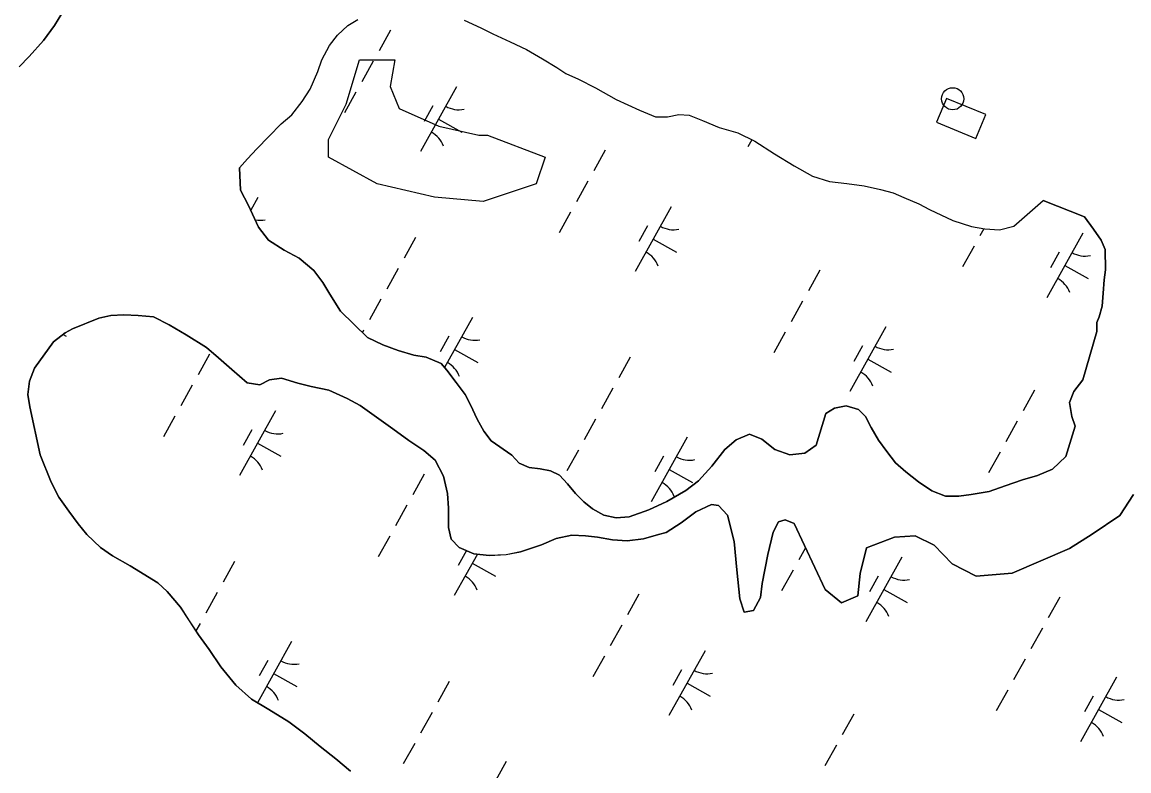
# Model space of a CAD drawing. Extents: x 3923531 to 3943530, y 207391 to 229799.
# Drawn here: x 3931730 to 3932478, y 217256 to 217762 of the extents above; entities that cross this region are included whole.
import ezdxf

# ---------------------------------------------------------------- set-up
doc = ezdxf.new("R2010")
doc.units = 0
for name, color, linetype in [('V-CHAN-DOCK', 7, 'Continuous'), ('V-DOMW-TANK', 7, 'Continuous'), ('V-SITE-VEGE', 7, 'Continuous'), ('V-TOPO-SHOR', 7, 'Continuous'), ('V-WETL-SWMP', 7, 'Continuous')]:
    doc.layers.add(name, color=color, linetype=linetype)

msp = doc.modelspace()

# ---------------------------------------------------------------- linework, layer by layer
at = {"layer": 'V-CHAN-DOCK'}
msp.add_lwpolyline([(3932381.57, 217699.64), (3932355.01, 217710.57), (3932348.38, 217694.46), (3932374.94, 217683.53)], close=True, dxfattribs=at)
at = {"layer": 'V-DOMW-TANK'}
msp.add_circle((3932359.29, 217710.3), 7.5, dxfattribs=at)
at = {"layer": 'V-SITE-VEGE'}
msp.add_lwpolyline([(3932038.72, 217685.71), (3932044.7, 217685.71), (3932083.6, 217670.74), (3932077.62, 217652.78), (3932041.71, 217640.8), (3932008.8, 217643.79), (3931969.9, 217652.78), (3931936.99, 217670.74), (3931936.99, 217682.71), (3931948.96, 217706.66), (3931957.94, 217736.6), (3931981.87, 217736.6), (3931978.88, 217718.64), (3931984.87, 217703.67), (3932011.79, 217691.69)], close=True, dxfattribs=at)
at = {"layer": 'V-TOPO-SHOR'}
for points in [[(3931727.81, 217731.83), (3931734.61, 217738.89), (3931744.41, 217749.66), (3931751.84, 217759.88), (3931756.67, 217767.94)], [(3931876.85, 217663.71), (3931882.25, 217669.79), (3931888.65, 217676.45), (3931896.65, 217684.87), (3931905.05, 217693.29), (3931912.23, 217699.55), (3931919.25, 217708.38), (3931924.68, 217716.83), (3931929.75, 217728.84), (3931932.6, 217736.73), (3931937.64, 217746.37), (3931943.06, 217753.24), (3931950.25, 217759.89), (3931956.82, 217763.98)], [(3932028.82, 217763.43), (3932040.05, 217758.17), (3932048.12, 217754.13), (3932059.93, 217748.86), (3932070.96, 217743.61), (3932081.77, 217737.36), (3932091.4, 217731.52), (3932097.69, 217727.5), (3932106.16, 217723.46), (3932117.57, 217717.8), (3932131.54, 217709.74), (3932147.48, 217702.65), (3932158.32, 217698.19), (3932166.43, 217698.11), (3932173.96, 217699.61), (3932181.08, 217699.14), (3932189.95, 217695.68), (3932201.37, 217690.82), (3932214, 217687.33), (3932225.41, 217681.67), (3932238.78, 217673.02), (3932252.14, 217664.97), (3932264.54, 217657.92), (3932275.97, 217654.44), (3932287.63, 217652.93), (3932299.29, 217651.43), (3932310.34, 217648.94), (3932319.02, 217646.67), (3932326.11, 217643.63), (3932336.35, 217639.17), (3932343.63, 217635.54), (3932359.38, 217628.05), (3932372, 217623.97), (3932380.89, 217622.29), (3932390.97, 217621.6), (3932400.69, 217624.07), (3932420.56, 217641.52)], [(3931876.85, 217663.71), (3931877.48, 217648.61), (3931882.96, 217638.15), (3931889.81, 217623.49), (3931896.52, 217614.82), (3931907.04, 217607.91), (3931917.19, 217602.61), (3931927.1, 217594.31), (3931933.21, 217586.05), (3931937.93, 217578.2), (3931945.21, 217566.73), (3931963.42, 217548.94), (3931973.77, 217543.84), (3931984.12, 217540.13), (3931994.69, 217537.02), (3932003.07, 217535.54), (3932013.22, 217531.24), (3932017.17, 217526.8), (3932023.49, 217518.53), (3932029.4, 217510.27), (3932033.13, 217503.43), (3932037.63, 217493.79), (3932042.14, 217485.55), (3932047.07, 217479.1), (3932061.17, 217469.36), (3932066.11, 217463.9), (3932072.88, 217461.04), (3932080.27, 217460.16), (3932087.25, 217458.69), (3932093.42, 217455.82), (3932098.76, 217449.97), (3932104.09, 217443.32), (3932109.83, 217437.86), (3932115.58, 217433), (3932123.33, 217428.72), (3932131.71, 217427.04), (3932140.32, 217427.74), (3932153.76, 217432.41), (3932165.82, 217438.08), (3932178.69, 217445.34), (3932187.35, 217452.05), (3932196.45, 217461.96), (3932205.17, 217473.06), (3932212.83, 217479.78), (3932221.87, 217483.49), (3932230.23, 217480.2), (3932238.96, 217473.11), (3932249.12, 217469.61), (3932259.33, 217470.7), (3932266.98, 217476.02), (3932273.4, 217497.55), (3932279.24, 217501.09), (3932287.25, 217502.6), (3932295.62, 217500.12), (3932300.17, 217495.47), (3932304.1, 217488.04), (3932309.01, 217479.58), (3932314.72, 217471.73), (3932320.64, 217464.07), (3932327.58, 217458), (3932336.1, 217451.31), (3932345.24, 217445.22), (3932354.4, 217441.53), (3932363.4, 217441.63), (3932371.81, 217442.74), (3932384.02, 217444.82), (3932394.66, 217448.51), (3932406.5, 217452.58), (3932416.53, 217455.48), (3932426.77, 217459.97), (3932435.85, 217468.47), (3932442.07, 217489.01), (3932439.73, 217495.43), (3932438.23, 217505.04), (3932441.11, 217512.41), (3932447.19, 217520.34), (3932456.73, 217553.04), (3932456.79, 217559.03), (3932458.23, 217562.82), (3932460.3, 217570.19), (3932460.99, 217578.78), (3932461.69, 217587.98), (3932462.56, 217594.56), (3932462.3, 217608.36), (3932459.76, 217614.79), (3932454.44, 217622.24), (3932448.33, 217630.5), (3932420.56, 217641.52)], [(3931763.85, 217554.68), (3931781.67, 217561.88), (3931789.89, 217563.79), (3931798.69, 217564.3), (3931808.28, 217563.8), (3931818.67, 217562.89), (3931829.21, 217557.38), (3931840.74, 217550.67), (3931854.65, 217542.12), (3931862.57, 217535.04), (3931871.69, 217527.15), (3931881.99, 217518.25), (3931890.58, 217516.96), (3931897.21, 217520.29), (3931905.22, 217521.41), (3931916.38, 217518.09), (3931925.35, 217515.8), (3931937.33, 217513.28), (3931949.66, 217507.55), (3931958.41, 217502.86), (3931980.64, 217487.24), (3931991.36, 217479.33), (3932001.48, 217472.43), (3932009.22, 217465.95), (3932014.9, 217455.09), (3932017.58, 217443.47), (3932018.28, 217433.46), (3932018.34, 217420.46), (3932020.06, 217412.65), (3932025.4, 217406.99), (3932035.35, 217402.69), (3932045.74, 217401.58), (3932057.34, 217402.07), (3932066.96, 217403.96), (3932081.2, 217408.61), (3932091.04, 217412.91), (3932101.66, 217415.2), (3932110.86, 217414.91), (3932119.05, 217413.82), (3932129.22, 217412.12), (3932139.01, 217411.42), (3932150.23, 217412.7), (3932160.25, 217415.6), (3932165.47, 217417.14), (3932175.53, 217423.64), (3932185.6, 217430.93), (3932196.05, 217436.02), (3932200.85, 217435.37), (3932206.98, 217428.71), (3932211.39, 217410.87), (3932213.19, 217391.85), (3932215.39, 217372.24), (3932218.29, 217363.21), (3932224.5, 217364.34), (3932229.19, 217373.09), (3932230.29, 217382.48), (3932234.29, 217402.23), (3932237.85, 217417.19), (3932241.52, 217424.35), (3932245.93, 217425.71), (3932252.11, 217423.24), (3932272.98, 217378.49), (3932284.06, 217369.48), (3932295.04, 217374.19), (3932296.72, 217389.42), (3932300.97, 217406.66), (3932319.85, 217413.83), (3932333.84, 217414.71), (3932346.73, 217408.47), (3932358.8, 217395.9), (3932375.24, 217387.59), (3932399.4, 217389.63), (3932438.28, 217406.32), (3932453.57, 217415.96), (3932472.3, 217428.56), (3932481.64, 217442.66)], [(3931951.89, 217255.78), (3931942.08, 217263.99), (3931931.48, 217272.41), (3931921.09, 217280.83), (3931910.29, 217289.05), (3931896.73, 217297.3), (3931884.93, 217304.35), (3931874.34, 217313.76), (3931864.18, 217326.13), (3931856.39, 217337.88), (3931849.18, 217347.85), (3931842.95, 217357.41), (3931836.91, 217366.57), (3931827.91, 217377.15), (3931821.65, 217382.95), (3931802.97, 217394.62), (3931790.97, 217401.27), (3931782.92, 217406.89), (3931773.55, 217415.73), (3931767.85, 217422.99), (3931761.41, 217431.57), (3931754.67, 217440.93), (3931749.51, 217451.12), (3931741.98, 217469.51), (3931735.04, 217502.03), (3931733.7, 217510.43), (3931734.79, 217519.44), (3931738.32, 217528.27), (3931750.96, 217545.86), (3931758.86, 217551.95), (3931763.85, 217554.68)]]:
    msp.add_lwpolyline(points, dxfattribs=at)
at = {"layer": 'V-WETL-SWMP'}
for p, q in [((3931756.67, 217767.94), (3931751.84, 217759.88)), ((3931751.84, 217759.88), (3931744.41, 217749.66)), ((3931979.03, 217756.66), (3931971.23, 217742.69)), ((3931744.41, 217749.66), (3931734.61, 217738.89)), ((3931734.61, 217738.89), (3931727.81, 217731.83)), ((3931967.33, 217735.71), (3931959.52, 217721.74)), ((3931955.62, 217714.75), (3931947.82, 217700.79)), ((3932023.71, 217718.29), (3931999.32, 217674.64)), ((3932007.71, 217705.47), (3932001.86, 217694.99)), ((3932011.52, 217696.47), (3932027.23, 217687.69)), ((3932223.4, 217682.66), (3932220.66, 217677.75)), ((3932124.25, 217675.53), (3932116.44, 217661.57)), ((3932112.54, 217654.58), (3932104.74, 217640.61)), ((3931889.3, 217643.65), (3931884.45, 217634.96)), ((3932168.92, 217637.17), (3932144.54, 217593.52)), ((3932100.84, 217633.63), (3932093.03, 217619.66)), ((3932152.92, 217624.34), (3932147.07, 217613.87)), ((3932380.27, 217622.41), (3932377.57, 217617.58)), ((3931995.97, 217616.61), (3931988.16, 217602.65)), ((3932156.73, 217615.34), (3932172.45, 217606.56)), ((3932447.34, 217619.36), (3932422.95, 217575.71)), ((3932373.67, 217610.59), (3932365.87, 217596.63)), ((3932431.34, 217606.53), (3932425.48, 217596.06)), ((3931984.26, 217595.66), (3931976.46, 217581.69)), ((3932269.46, 217594.41), (3932261.66, 217580.44)), ((3932435.15, 217597.53), (3932450.86, 217588.75)), ((3931972.56, 217574.71), (3931964.75, 217560.74)), ((3932257.75, 217573.46), (3932249.95, 217559.49)), ((3931789.89, 217563.79), (3931781.67, 217561.87)), ((3931798.69, 217564.3), (3931789.89, 217563.79)), ((3931808.28, 217563.8), (3931798.69, 217564.3)), ((3931818.67, 217562.89), (3931808.28, 217563.8)), ((3931829.21, 217557.38), (3931818.67, 217562.89)), ((3932034.52, 217562.52), (3932015.57, 217528.6)), ((3931763.85, 217554.68), (3931758.86, 217551.95)), ((3931781.67, 217561.87), (3931763.85, 217554.68)), ((3931840.74, 217550.67), (3931829.21, 217557.38)), ((3932314.14, 217556.04), (3932289.75, 217512.39)), ((3931758.86, 217551.95), (3931750.97, 217545.86)), ((3931757.51, 217550.91), (3931759.63, 217549.73)), ((3931854.65, 217542.12), (3931840.74, 217550.67)), ((3931960.85, 217553.76), (3931960.02, 217552.26)), ((3932018.52, 217549.7), (3932012.66, 217539.22)), ((3932246.05, 217552.51), (3932238.25, 217538.54)), ((3931750.97, 217545.86), (3931738.32, 217528.27)), ((3931862.57, 217535.04), (3931854.65, 217542.12)), ((3932022.33, 217540.7), (3932038.04, 217531.92)), ((3932298.14, 217543.22), (3932292.28, 217532.74)), ((3931856.64, 217537.57), (3931848.84, 217523.61)), ((3931871.69, 217527.15), (3931862.57, 217535.04)), ((3932141.18, 217535.49), (3932133.38, 217521.52)), ((3932301.94, 217534.22), (3932317.66, 217525.44)), ((3931738.32, 217528.27), (3931734.79, 217519.44)), ((3931881.99, 217518.25), (3931871.69, 217527.15)), ((3931734.79, 217519.44), (3931733.7, 217510.43)), ((3931890.58, 217516.96), (3931881.99, 217518.25)), ((3931897.21, 217520.29), (3931890.58, 217516.96)), ((3931905.22, 217521.41), (3931897.21, 217520.29)), ((3931916.38, 217518.09), (3931905.22, 217521.41)), ((3931925.35, 217515.8), (3931916.38, 217518.09)), ((3931733.7, 217510.43), (3931735.04, 217502.03)), ((3931844.93, 217516.62), (3931837.13, 217502.65)), ((3931937.33, 217513.28), (3931925.35, 217515.8)), ((3931949.66, 217507.55), (3931937.33, 217513.28)), ((3932129.48, 217514.54), (3932121.67, 217500.57)), ((3932414.67, 217513.29), (3932406.87, 217499.32)), ((3931958.41, 217502.86), (3931949.66, 217507.55)), ((3931980.64, 217487.23), (3931958.41, 217502.86)), ((3931735.04, 217502.03), (3931741.98, 217469.51)), ((3931833.23, 217495.67), (3931825.43, 217481.7)), ((3931901.32, 217499.21), (3931876.93, 217455.56)), ((3931991.36, 217479.33), (3931980.64, 217487.23)), ((3932117.77, 217493.59), (3932109.97, 217479.62)), ((3932402.97, 217492.33), (3932395.16, 217478.37)), ((3931885.32, 217486.38), (3931879.46, 217475.91)), ((3932179.73, 217481.4), (3932155.35, 217437.75)), ((3931889.13, 217477.38), (3931904.84, 217468.6)), ((3932001.48, 217472.42), (3931991.36, 217479.33)), ((3932009.22, 217465.95), (3932001.48, 217472.42)), ((3932106.07, 217472.63), (3932098.26, 217458.67)), ((3931741.98, 217469.51), (3931749.51, 217451.12)), ((3932014.9, 217455.09), (3932009.22, 217465.95)), ((3932163.73, 217468.57), (3932157.88, 217458.1)), ((3932391.26, 217471.38), (3932383.46, 217457.41)), ((3932167.54, 217459.57), (3932183.25, 217450.79)), ((3931749.51, 217451.12), (3931754.67, 217440.93)), ((3932001.85, 217456.45), (3931994.05, 217442.48)), ((3932017.58, 217443.46), (3932014.9, 217455.09)), ((3932018.28, 217433.46), (3932017.58, 217443.46)), ((3932481.64, 217442.66), (3932472.3, 217428.56)), ((3931754.67, 217440.93), (3931761.41, 217431.57)), ((3931990.15, 217435.5), (3931982.34, 217421.53)), ((3932196.05, 217436.02), (3932185.6, 217430.93)), ((3932200.85, 217435.37), (3932196.05, 217436.02)), ((3932206.98, 217428.71), (3932200.85, 217435.37)), ((3931761.41, 217431.57), (3931767.85, 217422.99)), ((3932018.34, 217420.46), (3932018.28, 217433.46)), ((3932185.6, 217430.93), (3932175.53, 217423.63)), ((3932211.39, 217410.87), (3932206.98, 217428.71)), ((3932472.3, 217428.56), (3932453.57, 217415.96)), ((3931766.91, 217424.56), (3931766.81, 217424.38)), ((3931767.85, 217422.99), (3931773.56, 217415.73)), ((3932020.06, 217412.65), (3932018.34, 217420.46)), ((3932175.53, 217423.63), (3932165.47, 217417.14)), ((3932241.52, 217424.35), (3932237.85, 217417.19)), ((3932245.93, 217425.71), (3932241.52, 217424.35)), ((3932252.11, 217423.24), (3932245.93, 217425.71)), ((3932272.98, 217378.48), (3932252.11, 217423.24)), ((3931773.56, 217415.73), (3931782.92, 217406.89)), ((3931978.44, 217414.55), (3931970.64, 217400.58)), ((3932025.4, 217406.99), (3932020.06, 217412.65)), ((3932091.04, 217412.91), (3932081.2, 217408.62)), ((3932101.66, 217415.2), (3932091.04, 217412.91)), ((3932110.86, 217414.91), (3932101.66, 217415.2)), ((3932119.05, 217413.82), (3932110.86, 217414.91)), ((3932129.22, 217412.12), (3932119.05, 217413.82)), ((3932150.22, 217412.7), (3932139.01, 217411.42)), ((3932160.25, 217415.59), (3932150.22, 217412.7)), ((3932165.47, 217417.14), (3932160.25, 217415.59)), ((3932237.85, 217417.19), (3932234.29, 217402.23)), ((3932319.85, 217413.83), (3932300.97, 217406.66)), ((3932333.84, 217414.71), (3932319.85, 217413.83)), ((3932346.74, 217408.47), (3932333.84, 217414.71)), ((3932453.57, 217415.96), (3932438.28, 217406.32)), ((3931782.92, 217406.89), (3931790.97, 217401.27)), ((3932030.31, 217404.87), (3932024.68, 217394.78)), ((3932035.35, 217402.69), (3932025.4, 217406.99)), ((3932081.2, 217408.62), (3932066.96, 217403.96)), ((3932139.01, 217411.42), (3932129.22, 217412.12)), ((3932213.19, 217391.85), (3932211.39, 217410.87)), ((3932259.8, 217406.75), (3932255.18, 217398.49)), ((3932300.97, 217406.66), (3932296.73, 217389.42)), ((3932358.8, 217395.89), (3932346.74, 217408.47)), ((3932438.28, 217406.32), (3932399.4, 217389.63)), ((3931790.97, 217401.27), (3931802.97, 217394.62)), ((3931873.58, 217397.53), (3931865.77, 217383.56)), ((3932037.79, 217402.43), (3932022.15, 217374.43)), ((3932045.74, 217401.58), (3932035.35, 217402.69)), ((3932057.34, 217402.06), (3932045.74, 217401.58)), ((3932066.96, 217403.96), (3932057.34, 217402.06)), ((3932234.29, 217402.23), (3932230.29, 217382.48)), ((3932324.95, 217400.27), (3932300.56, 217356.62)), ((3931802.97, 217394.62), (3931821.65, 217382.95)), ((3932034.34, 217396.26), (3932050.05, 217387.48)), ((3932215.39, 217372.24), (3932213.19, 217391.85)), ((3932251.28, 217391.51), (3932243.48, 217377.54)), ((3932375.24, 217387.59), (3932358.8, 217395.89)), ((3931821.65, 217382.95), (3931827.92, 217377.15)), ((3932230.29, 217382.48), (3932229.19, 217373.09)), ((3932296.73, 217389.42), (3932295.04, 217374.19)), ((3932308.94, 217387.45), (3932303.09, 217376.97)), ((3932399.4, 217389.63), (3932375.24, 217387.59)), ((3931827.92, 217377.15), (3931836.91, 217366.57)), ((3931861.87, 217376.58), (3931854.07, 217362.61)), ((3932147.07, 217375.33), (3932139.26, 217361.36)), ((3932284.07, 217369.47), (3932272.98, 217378.48)), ((3932312.75, 217378.45), (3932328.47, 217369.67)), ((3932218.29, 217363.21), (3932215.39, 217372.24)), ((3932229.19, 217373.09), (3932224.5, 217364.34)), ((3932295.04, 217374.19), (3932284.07, 217369.47)), ((3932431.61, 217373.24), (3932423.81, 217359.27)), ((3931836.91, 217366.57), (3931842.94, 217357.41)), ((3932224.5, 217364.34), (3932218.29, 217363.21)), ((3931842.94, 217357.41), (3931849.18, 217347.85)), ((3931850.17, 217355.62), (3931847.37, 217350.62)), ((3932135.36, 217354.37), (3932127.56, 217340.41)), ((3931849.18, 217347.85), (3931856.39, 217337.88)), ((3932419.9, 217352.29), (3932412.1, 217338.32)), ((3931856.39, 217337.88), (3931864.18, 217326.13)), ((3931912.13, 217343.44), (3931888.95, 217301.95)), ((3931896.12, 217330.61), (3931890.27, 217320.14)), ((3932123.66, 217333.42), (3932115.85, 217319.45)), ((3932191.75, 217336.96), (3932167.36, 217293.31)), ((3932408.2, 217331.34), (3932400.4, 217317.37)), ((3931864.18, 217326.13), (3931874.34, 217313.76)), ((3932175.74, 217324.14), (3932169.89, 217313.66)), ((3931899.93, 217321.61), (3931915.65, 217312.83)), ((3932018.79, 217316.4), (3932010.99, 217302.44)), ((3932179.55, 217315.13), (3932195.27, 217306.36)), ((3932470.16, 217319.15), (3932445.77, 217275.5)), ((3931874.34, 217313.76), (3931884.93, 217304.35)), ((3932396.49, 217310.38), (3932388.69, 217296.42)), ((3931884.93, 217304.35), (3931896.73, 217297.3)), ((3932454.16, 217306.32), (3932448.3, 217295.85)), ((3931896.73, 217297.3), (3931910.29, 217289.05)), ((3932007.08, 217295.45), (3931999.28, 217281.48)), ((3932292.28, 217294.2), (3932284.48, 217280.23)), ((3932457.97, 217297.32), (3932473.68, 217288.54)), ((3931910.29, 217289.05), (3931921.09, 217280.83)), ((3931921.09, 217280.83), (3931931.48, 217272.41)), ((3931931.48, 217272.41), (3931942.08, 217263.99)), ((3931995.38, 217274.5), (3931987.58, 217260.53)), ((3932280.58, 217273.25), (3932272.77, 217259.28)), ((3931942.08, 217263.99), (3931951.89, 217255.78)), ((3932057.34, 217262.31), (3932032.95, 217218.66))]:
    msp.add_line(p, q, dxfattribs=at)
for points in [[(3931876.85, 217663.71), (3931882.25, 217669.79), (3931888.65, 217676.45), (3931896.65, 217684.87), (3931905.05, 217693.29), (3931912.23, 217699.55), (3931919.25, 217708.38), (3931924.68, 217716.83), (3931929.75, 217728.85), (3931932.6, 217736.73), (3931937.65, 217746.37), (3931943.06, 217753.24), (3931950.25, 217759.89), (3931956.82, 217763.98)], [(3932028.82, 217763.43), (3932040.05, 217758.17), (3932048.12, 217754.13), (3932059.93, 217748.86), (3932070.95, 217743.61), (3932081.77, 217737.36), (3932091.4, 217731.52), (3932097.69, 217727.5), (3932106.16, 217723.46), (3932117.57, 217717.8), (3932131.54, 217709.74), (3932147.48, 217702.65), (3932158.32, 217698.19), (3932166.43, 217698.11), (3932173.96, 217699.61), (3932181.08, 217699.14), (3932189.95, 217695.69), (3932201.37, 217690.82), (3932214, 217687.33), (3932225.41, 217681.67), (3932238.77, 217673.02), (3932252.14, 217664.97), (3932264.54, 217657.92), (3932275.97, 217654.44), (3932287.63, 217652.93), (3932299.29, 217651.43), (3932310.34, 217648.94), (3932319.02, 217646.67), (3932326.11, 217643.63), (3932336.35, 217639.17), (3932343.63, 217635.54), (3932359.38, 217628.05), (3932372, 217623.97), (3932380.89, 217622.29), (3932390.97, 217621.59), (3932400.69, 217624.07), (3932420.56, 217641.52), (3932448.33, 217630.5), (3932454.44, 217622.24), (3932459.76, 217614.79), (3932462.3, 217608.36), (3932462.55, 217594.56), (3932461.69, 217587.98), (3932460.99, 217578.78), (3932460.3, 217570.19), (3932458.23, 217562.82), (3932456.79, 217559.03), (3932456.73, 217553.04), (3932447.19, 217520.34), (3932441.11, 217512.41), (3932438.23, 217505.04), (3932439.73, 217495.43), (3932442.07, 217489.01), (3932435.86, 217468.48), (3932426.77, 217459.97), (3932416.53, 217455.48), (3932406.5, 217452.58), (3932394.66, 217448.51), (3932384.02, 217444.82), (3932371.81, 217442.74), (3932363.4, 217441.63), (3932354.4, 217441.53), (3932345.24, 217445.22), (3932336.11, 217451.31), (3932327.58, 217458), (3932320.64, 217464.07), (3932314.72, 217471.73), (3932309.01, 217479.58), (3932304.1, 217488.03), (3932300.17, 217495.47), (3932295.62, 217500.12), (3932287.25, 217502.6), (3932279.24, 217501.09), (3932273.4, 217497.55), (3932266.98, 217476.02), (3932259.33, 217470.7), (3932249.12, 217469.61), (3932238.96, 217473.11), (3932230.23, 217480.2), (3932221.87, 217483.49), (3932212.83, 217479.78)], [(3932212.83, 217479.78), (3932205.17, 217473.06), (3932196.45, 217461.96), (3932187.35, 217452.05), (3932178.69, 217445.34), (3932165.81, 217438.08), (3932153.76, 217432.41), (3932140.32, 217427.75), (3932131.71, 217427.04), (3932123.33, 217428.72), (3932115.58, 217433), (3932109.83, 217437.86), (3932104.09, 217443.32), (3932098.76, 217449.97), (3932093.42, 217455.82), (3932087.25, 217458.69), (3932080.27, 217460.16), (3932072.88, 217461.04), (3932066.11, 217463.9), (3932061.17, 217469.35), (3932047.07, 217479.1), (3932042.14, 217485.55), (3932037.63, 217493.79), (3932033.13, 217503.43), (3932029.4, 217510.27), (3932023.49, 217518.53), (3932017.18, 217526.79), (3932013.22, 217531.23), (3932003.07, 217535.54), (3931994.69, 217537.02), (3931984.12, 217540.13), (3931973.76, 217543.84), (3931963.42, 217548.95), (3931945.21, 217566.73), (3931937.93, 217578.2), (3931933.21, 217586.05), (3931927.1, 217594.31), (3931917.19, 217602.61), (3931907.04, 217607.91), (3931896.52, 217614.82), (3931889.81, 217623.49), (3931882.96, 217638.15), (3931877.48, 217648.61), (3931876.85, 217663.71)]]:
    msp.add_lwpolyline(points, dxfattribs=at)
for centre, start, end in [((3932025.2, 217720.47), 240.03808, 281.58174), ((3931998.25, 217672.24), 20.03808, 61.58174), ((3931890.79, 217645.82), 259.12458, 281.58174), ((3932170.41, 217639.34), 240.03808, 281.58174), ((3932143.47, 217591.11), 20.03808, 61.58174), ((3932448.82, 217621.53), 240.03808, 281.58174), ((3932421.88, 217573.3), 20.03808, 61.58174), ((3932036, 217564.69), 240.03808, 281.58174), ((3931730.65, 217534.28), 20.03808, 20.75138), ((3932315.62, 217558.22), 240.03808, 281.58174), ((3932009.06, 217516.47), 20.03808, 61.58174), ((3932288.68, 217509.99), 20.03808, 61.58174), ((3931902.8, 217501.38), 240.03808, 281.58174), ((3931875.86, 217453.15), 20.03808, 61.58174), ((3932181.22, 217483.57), 240.03808, 281.58174), ((3932154.28, 217435.34), 20.03808, 61.58174), ((3932021.07, 217372.03), 20.03808, 61.58174), ((3932326.43, 217402.45), 240.03808, 281.58174), ((3932299.49, 217354.22), 20.03808, 61.58174), ((3931913.61, 217345.61), 240.03808, 281.58174), ((3932193.23, 217339.13), 240.03808, 281.58174), ((3931886.67, 217297.38), 20.03808, 61.58174), ((3932166.29, 217290.9), 20.03808, 61.58174), ((3932471.65, 217321.32), 240.03808, 281.58174), ((3932444.7, 217273.09), 20.03808, 61.58174)]:
    msp.add_arc(centre, 17.62, start, end, dxfattribs=at)

doc.saveas('drawing.dxf')
